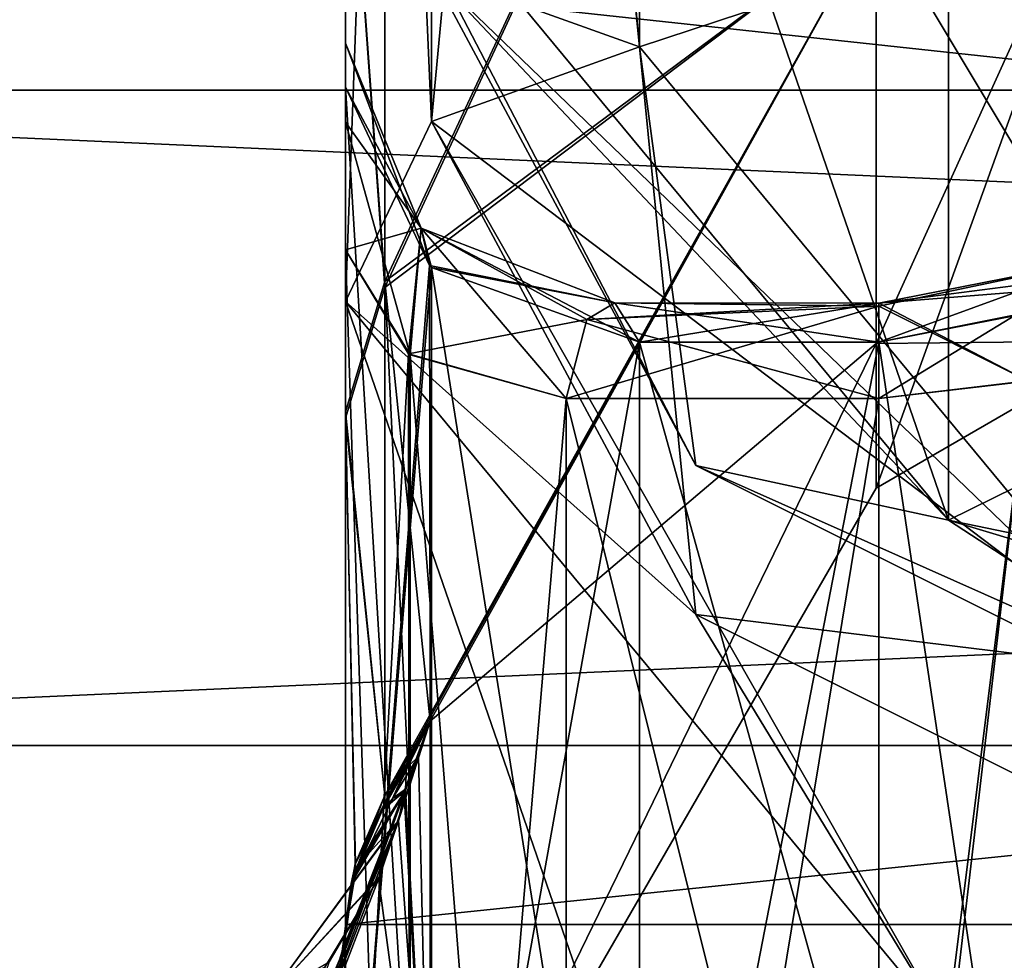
# Model space of a CAD drawing. Header units: millimetres. Extents: x -122 to 122, y -98 to 94.
# Tile 294 of 533: x 29.29 to 35.98, y -46.46 to -40.07. Entities that reach past the tile are written whole.
import ezdxf

# ---------------------------------------------------------------- set-up
doc = ezdxf.new("R2010")
doc.units = ezdxf.units.MM
doc.header["$LTSCALE"] = 26.699852
for name, color, linetype in [('1129', 7, 'CONTINUOUS'), ('1149', 7, 'CONTINUOUS'), ('1244', 7, 'CONTINUOUS'), ('1245', 7, 'CONTINUOUS'), ('1738', 7, 'CONTINUOUS'), ('1748', 7, 'CONTINUOUS'), ('1749', 7, 'CONTINUOUS'), ('1750', 7, 'CONTINUOUS'), ('1752', 7, 'CONTINUOUS'), ('1758', 7, 'CONTINUOUS'), ('1799', 7, 'CONTINUOUS'), ('1800', 7, 'CONTINUOUS'), ('1803', 7, 'CONTINUOUS'), ('1841', 7, 'CONTINUOUS'), ('1843', 7, 'CONTINUOUS'), ('1844', 7, 'CONTINUOUS'), ('1845', 7, 'CONTINUOUS'), ('1849', 7, 'CONTINUOUS'), ('1853', 7, 'CONTINUOUS'), ('1854', 7, 'CONTINUOUS'), ('1868', 7, 'CONTINUOUS'), ('1869', 7, 'CONTINUOUS'), ('1874', 7, 'CONTINUOUS'), ('1884', 7, 'CONTINUOUS'), ('1885', 7, 'CONTINUOUS'), ('1886', 7, 'CONTINUOUS'), ('1887', 7, 'CONTINUOUS'), ('1888', 7, 'CONTINUOUS'), ('1889', 7, 'CONTINUOUS'), ('1890', 7, 'CONTINUOUS'), ('1891', 7, 'CONTINUOUS'), ('1892', 7, 'CONTINUOUS'), ('1903', 7, 'CONTINUOUS'), ('1904', 7, 'CONTINUOUS'), ('1915', 7, 'CONTINUOUS'), ('1957', 7, 'CONTINUOUS'), ('1958', 7, 'CONTINUOUS'), ('1961', 7, 'CONTINUOUS'), ('1962', 7, 'CONTINUOUS'), ('1963', 7, 'CONTINUOUS'), ('1964', 7, 'CONTINUOUS'), ('1969', 7, 'CONTINUOUS'), ('1970', 7, 'CONTINUOUS'), ('2345', 7, 'CONTINUOUS'), ('2346', 7, 'CONTINUOUS'), ('4235', 7, 'CONTINUOUS'), ('4239', 7, 'CONTINUOUS'), ('4281', 7, 'CONTINUOUS'), ('4304', 7, 'CONTINUOUS'), ('4791', 7, 'CONTINUOUS'), ('4792', 7, 'CONTINUOUS')]:
    doc.layers.add(name, color=color, linetype=linetype)

msp = doc.modelspace()

# ---------------------------------------------------------------- linework, layer by layer
at = {"layer": '1129', "color": 250, "linetype": 'Continuous', "true_color": 0x323232}
for points in [[(59, -41, -71.0141), (59, -32.5, -56.2917), (33.5, -25.6421, -44.4134), (59, -41, -71.0141)], [(45.5, -46.25, -80.1073), (59, -41, -71.0141), (33.5, -25.6421, -44.4134), (45.5, -46.25, -80.1073)], [(37.0148, -44.4926, -77.0634), (45.5, -46.25, -80.1073), (33.5, -25.6421, -44.4134), (37.0148, -44.4926, -77.0634)], [(33.5, -40.25, -69.715), (37.0148, -44.4926, -77.0634), (33.5, -25.6421, -44.4134), (33.5, -40.25, -69.715)]]:
    msp.add_3dface(points, dxfattribs=at)
at = {"layer": '1149', "color": 250, "linetype": 'Continuous', "true_color": 0x323232}
for points in [[(31.5, -38.5179, -70.715), (35.6005, -36.5395, -83.2883), (35.6005, -43.4677, -79.2883), (31.5, -38.5179, -70.715)], [(35.6005, -36.5395, -83.2883), (45.5, -38.5897, -86.8394), (35.6005, -43.4677, -79.2883), (35.6005, -36.5395, -83.2883)], [(35.6005, -43.4677, -79.2883), (45.5, -38.5897, -86.8394), (45.5, -45.5179, -82.8394), (35.6005, -43.4677, -79.2883)]]:
    msp.add_3dface(points, dxfattribs=at)
at = {"layer": '1244', "color": 250, "linetype": 'Continuous', "true_color": 0x323232}
for points in [[(33.5, -40.25, -69.715), (33.5, -25.6421, -44.4134), (32.0858, -25.1348, -44.7063), (33.5, -40.25, -69.715)], [(32.0858, -39.7427, -70.0079), (33.5, -40.25, -69.715), (32.0858, -25.1348, -44.7063), (32.0858, -39.7427, -70.0079)]]:
    msp.add_3dface(points, dxfattribs=at)
at = {"layer": '1245', "color": 250, "linetype": 'Continuous', "true_color": 0x323232}
for points in [[(31.5, -38.5179, -70.715), (35.6005, -43.4677, -79.2883), (32.0858, -39.7427, -70.0079), (31.5, -38.5179, -70.715)], [(33.5, -40.25, -69.715), (32.0858, -39.7427, -70.0079), (33.883, -43.0962, -75.8165), (33.5, -40.25, -69.715)], [(32.0858, -39.7427, -70.0079), (35.6005, -43.4677, -79.2883), (33.883, -43.0962, -75.8165), (32.0858, -39.7427, -70.0079)], [(37.0148, -44.4926, -77.0634), (33.5, -40.25, -69.715), (33.883, -43.0962, -75.8165), (37.0148, -44.4926, -77.0634)], [(37.0148, -44.4926, -77.0634), (33.883, -43.0962, -75.8165), (38.7929, -45.5512, -80.0686), (37.0148, -44.4926, -77.0634)], [(33.883, -43.0962, -75.8165), (35.6005, -43.4677, -79.2883), (38.7929, -45.5512, -80.0686), (33.883, -43.0962, -75.8165)], [(35.6005, -43.4677, -79.2883), (45.5, -45.5179, -82.8394), (38.7929, -45.5512, -80.0686), (35.6005, -43.4677, -79.2883)]]:
    msp.add_3dface(points, dxfattribs=at)
at = {"layer": '1738', "color": 250, "linetype": 'Continuous', "true_color": 0x323232}
for points in [[(59, -41, 71.0141), (59, -32.5, 56.2917), (33.5, -25.6421, 44.4134), (59, -41, 71.0141)], [(45.5, -46.25, 80.1073), (59, -41, 71.0141), (33.5, -25.6421, 44.4134), (45.5, -46.25, 80.1073)], [(37.0148, -44.4926, 77.0634), (45.5, -46.25, 80.1073), (33.5, -25.6421, 44.4134), (37.0148, -44.4926, 77.0634)], [(33.5, -40.25, 69.715), (37.0148, -44.4926, 77.0634), (33.5, -25.6421, 44.4134), (33.5, -40.25, 69.715)]]:
    msp.add_3dface(points, dxfattribs=at)
at = {"layer": '1748', "color": 250, "linetype": 'Continuous', "true_color": 0x323232}
for points in [[(35.1255, -42.2575, 49.1921), (37.496, -41.7838, 48.3717), (37.0148, -54.8849, 71.0634), (35.1255, -42.2575, 49.1921)], [(33.5, -42.2575, 49.1921), (35.1255, -42.2575, 49.1921), (33.5, -50.6423, 63.715), (33.5, -42.2575, 49.1921)], [(33.5, -50.6423, 63.715), (35.1255, -42.2575, 49.1921), (37.0148, -54.8849, 71.0634), (33.5, -50.6423, 63.715)]]:
    msp.add_3dface(points, dxfattribs=at)
at = {"layer": '1749', "color": 250, "linetype": 'Continuous', "true_color": 0x323232}
for points in [[(33, -42.6412, -46.715), (35.1255, -42.6412, -46.715), (35.1255, -51.1785, -37.1661), (33, -42.6412, -46.715)], [(33, -55.5502, -30.2445), (33, -42.6412, -46.715), (35.1255, -51.1785, -37.1661), (33, -55.5502, -30.2445)], [(33, -42.6412, 46.715), (33, -55.5504, 30.2443), (35.1255, -42.6412, 46.715), (33, -42.6412, 46.715)], [(35.1255, -42.6412, 46.715), (33, -55.5504, 30.2443), (35.1255, -50.6384, 37.8988), (35.1255, -42.6412, 46.715)]]:
    msp.add_3dface(points, dxfattribs=at)
at = {"layer": '1750', "color": 250, "linetype": 'Continuous', "true_color": 0x323232}
for points in [[(31.5, -50.1393, 36.0431), (31.5, -41.63, 45.6071), (31.5, -26.8189, 42.2414), (31.5, -50.1393, 36.0431)], [(31.5, -26.8189, 42.2414), (31.5, -41.63, 45.6071), (31.5, -27.0727, 42.8387), (31.5, -26.8189, 42.2414)], [(31.5, -38.1771, 32.3437), (31.5, -50.1393, 36.0431), (31.5, -26.8189, 42.2414), (31.5, -38.1771, 32.3437)], [(31.5, -27.0727, -42.8387), (31.5, -50.1379, -36.0452), (31.5, -26.8189, -42.2414), (31.5, -27.0727, -42.8387)], [(31.5, -26.8189, -42.2414), (31.5, -50.1379, -36.0452), (31.5, -38.1948, -32.322), (31.5, -26.8189, -42.2414)], [(31.5, -27.0727, 42.8387), (31.5, -41.63, 45.6071), (31.5, -27.3741, 43.4134), (31.5, -27.0727, 42.8387)], [(31.5, -27.3741, -43.4134), (31.5, -50.1379, -36.0452), (31.5, -27.0727, -42.8387), (31.5, -27.3741, -43.4134)], [(31.5, -40.5254, 50.1921), (31.5, -48.9103, 64.715), (31.5, -27.3741, 43.4134), (31.5, -40.5254, 50.1921)], [(31.5, -27.3741, 43.4134), (31.5, -48.9103, 64.715), (31.5, -41.9821, 68.715), (31.5, -27.3741, 43.4134)], [(31.5, -40.225, 47.895), (31.5, -40.5254, 50.1921), (31.5, -27.3741, 43.4134), (31.5, -40.225, 47.895)], [(31.5, -40.7618, 46.618), (31.5, -40.225, 47.895), (31.5, -27.3741, 43.4134), (31.5, -40.7618, 46.618)], [(31.5, -41.63, 45.6071), (31.5, -40.7618, 46.618), (31.5, -27.3741, 43.4134), (31.5, -41.63, 45.6071)], [(31.5, -41.63, -45.6071), (31.5, -50.1379, -36.0452), (31.5, -27.3741, -43.4134), (31.5, -41.63, -45.6071)], [(31.5, -40.7618, -46.618), (31.5, -41.63, -45.6071), (31.5, -27.3741, -43.4134), (31.5, -40.7618, -46.618)], [(31.5, -40.225, -47.895), (31.5, -40.7618, -46.618), (31.5, -27.3741, -43.4134), (31.5, -40.225, -47.895)], [(31.5, -41.9821, -68.715), (31.5, -40.225, -47.895), (31.5, -27.3741, -43.4134), (31.5, -41.9821, -68.715)], [(31.5, -42.7325, 26.0285), (31.5, -50.1393, 36.0431), (31.5, -38.1771, 32.3437), (31.5, -42.7325, 26.0285)], [(31.5, -50.1379, -36.0452), (31.5, -56.4945, -24.9284), (31.5, -38.1948, -32.322), (31.5, -50.1379, -36.0452)], [(31.5, -38.1948, -32.322), (31.5, -56.4945, -24.9284), (31.5, -42.7745, -25.9603), (31.5, -38.1948, -32.322)], [(31.5, -40.5254, -50.1921), (31.5, -40.225, -47.895), (31.5, -41.9821, -68.715), (31.5, -40.5254, -50.1921)], [(31.5, -48.9103, -64.715), (31.5, -40.5254, -50.1921), (31.5, -41.9821, -68.715), (31.5, -48.9103, -64.715)], [(31.5, -56.4956, 24.9259), (31.5, -50.1393, 36.0431), (31.5, -42.7325, 26.0285), (31.5, -56.4956, 24.9259)], [(31.5, -46.2967, 18.979), (31.5, -56.4956, 24.9259), (31.5, -42.7325, 26.0285), (31.5, -46.2967, 18.979)], [(31.5, -42.7745, -25.9603), (31.5, -56.4945, -24.9284), (31.5, -49.5544, -20.1647), (31.5, -42.7745, -25.9603)], [(31.5, -46.2967, -18.979), (31.5, -42.7745, -25.9603), (31.5, -49.5544, -20.1647), (31.5, -46.2967, -18.979)], [(31.5, -49.5544, 20.1647), (31.5, -56.4956, 24.9259), (31.5, -46.2967, 18.979), (31.5, -49.5544, 20.1647)]]:
    msp.add_3dface(points, dxfattribs=at)
at = {"layer": '1752', "color": 250, "linetype": 'Continuous', "true_color": 0x323232}
for points in [[(31.7679, -37.4053, -31.7074), (31.7679, -41.8873, -25.4946), (35.1084, -34.6656, -25.8622), (31.7679, -37.4053, -31.7074)], [(35.1084, -34.6656, -25.8622), (31.7679, -41.8873, -25.4946), (35.1084, -39.3611, -17.9239), (35.1084, -34.6656, -25.8622)], [(35.1084, -34.6656, 25.8623), (35.1084, -39.3611, 17.9239), (31.7679, -41.8463, 25.5618), (35.1084, -34.6656, 25.8623)], [(31.7679, -37.3889, 31.7268), (35.1084, -34.6656, 25.8623), (31.7679, -41.8463, 25.5618), (31.7679, -37.3889, 31.7268)], [(35.1084, -39.3611, 17.9239), (32.0774, -44.8362, 18.4922), (31.7679, -41.8463, 25.5618), (35.1084, -39.3611, 17.9239)], [(31.7679, -45.3404, -18.6752), (31.9232, -45.0875, -18.5834), (35.1084, -39.3611, -17.9239), (31.7679, -45.3404, -18.6752)], [(31.7679, -41.8873, -25.4946), (31.7679, -45.3404, -18.6752), (35.1084, -39.3611, -17.9239), (31.7679, -41.8873, -25.4946)], [(32.0774, -44.8362, -18.4922), (35.1084, -39.3611, -17.9239), (31.9232, -45.0875, -18.5834), (32.0774, -44.8362, -18.4922)], [(35.1084, -42.2666, 9.1705), (32.0774, -44.8362, 18.4922), (35.1084, -39.3611, 17.9239), (35.1084, -42.2666, 9.1705)], [(35.1084, -39.3611, -17.9239), (32.0774, -44.8362, -18.4922), (35.1084, -42.2666, -9.1705), (35.1084, -39.3611, -17.9239)], [(31.9232, -45.0875, 18.5834), (31.7679, -45.3404, 18.6752), (31.7679, -41.8463, 25.5618), (31.9232, -45.0875, 18.5834)], [(32.0774, -44.8362, 18.4922), (31.9232, -45.0875, 18.5834), (31.7679, -41.8463, 25.5618), (32.0774, -44.8362, 18.4922)], [(32.0774, -48.5, 0.0003), (32.0774, -44.8362, 18.4922), (35.1084, -42.2666, 9.1705), (32.0774, -48.5, 0.0003)], [(32.0774, -44.8362, -18.4922), (32.0774, -48.5, 0.0003), (35.1084, -42.2666, -9.1705), (32.0774, -44.8362, -18.4922)], [(35.1084, -42.2666, -9.1705), (32.0774, -48.5, 0.0003), (35.1084, -43.25, 0), (35.1084, -42.2666, -9.1705)], [(35.1084, -43.25, 0), (32.0774, -48.5, 0.0003), (35.1084, -42.2666, 9.1705), (35.1084, -43.25, 0)]]:
    msp.add_3dface(points, dxfattribs=at)
at = {"layer": '1758', "color": 250, "linetype": 'Continuous', "true_color": 0x323232}
for points in [[(31.5, -41.9821, 68.715), (31.5, -48.9103, 64.715), (35.6005, -53.86, 73.2883), (31.5, -41.9821, 68.715)], [(31.5, -41.9821, 68.715), (35.6005, -53.86, 73.2883), (35.6005, -46.9318, 77.2883), (31.5, -41.9821, 68.715)]]:
    msp.add_3dface(points, dxfattribs=at)
at = {"layer": '1799', "color": 250, "linetype": 'Continuous', "true_color": 0x323232}
for points in [[(59.7324, -31.6162, -54.7608), (33.5, -40.25, -69.715), (33.5, -25.6421, -44.4134), (59.7324, -31.6162, -54.7608)], [(33.5, -40.25, -69.715), (59.7324, -31.6162, -54.7608), (37.0148, -44.4926, -77.0634), (33.5, -40.25, -69.715)]]:
    msp.add_3dface(points, dxfattribs=at)
at = {"layer": '1800', "color": 250, "linetype": 'Continuous', "true_color": 0x323232}
for points in [[(35.1255, -42.2575, -49.1921), (37.0148, -54.8849, -71.0634), (37.4446, -41.8076, -48.4128), (35.1255, -42.2575, -49.1921)], [(33.5, -50.6423, -63.715), (37.0148, -54.8849, -71.0634), (33.5, -42.2575, -49.1921), (33.5, -50.6423, -63.715)], [(33.5, -42.2575, -49.1921), (37.0148, -54.8849, -71.0634), (35.1255, -42.2575, -49.1921), (33.5, -42.2575, -49.1921)]]:
    msp.add_3dface(points, dxfattribs=at)
at = {"layer": '1803', "color": 250, "linetype": 'Continuous', "true_color": 0x323232}
msp.add_3dface([(31.5, -48.9103, -64.715), (31.5, -41.9821, -68.715), (35.6005, -46.9318, -77.2883), (31.5, -48.9103, -64.715)], dxfattribs=at)
at = {"layer": '1841', "color": 250, "linetype": 'Continuous', "true_color": 0x323232}
for points in [[(31.7679, -41.8873, -25.4946), (31.7679, -37.4053, -31.7074), (31.5, -38.1948, -32.322), (31.7679, -41.8873, -25.4946)], [(31.7679, -41.8873, -25.4946), (31.5, -38.1948, -32.322), (31.5, -42.7745, -25.9603), (31.7679, -41.8873, -25.4946)], [(31.7679, -45.3404, -18.6752), (31.7679, -41.8873, -25.4946), (31.5, -42.7745, -25.9603), (31.7679, -45.3404, -18.6752)], [(31.7679, -45.3404, -18.6752), (31.5, -42.7745, -25.9603), (31.5677, -45.8034, -18.8219), (31.7679, -45.3404, -18.6752)], [(31.5, -42.7745, -25.9603), (31.5, -46.2967, -18.979), (31.5677, -45.8034, -18.8219), (31.5, -42.7745, -25.9603)]]:
    msp.add_3dface(points, dxfattribs=at)
at = {"layer": '1843', "color": 250, "linetype": 'Continuous', "true_color": 0x323232}
for points in [[(31.7679, -37.3889, 31.7268), (31.7679, -41.8463, 25.5618), (31.5, -38.1771, 32.3437), (31.7679, -37.3889, 31.7268)], [(31.7679, -41.8463, 25.5618), (31.5, -42.7325, 26.0285), (31.5, -38.1771, 32.3437), (31.7679, -41.8463, 25.5618)], [(31.7679, -41.8463, 25.5618), (31.7679, -45.3404, 18.6752), (31.5, -42.7325, 26.0285), (31.7679, -41.8463, 25.5618)], [(31.5, -42.7325, 26.0285), (31.7679, -45.3404, 18.6752), (31.567, -45.8059, 18.8226), (31.5, -42.7325, 26.0285)], [(31.5, -46.2967, 18.979), (31.5, -42.7325, 26.0285), (31.567, -45.8059, 18.8226), (31.5, -46.2967, 18.979)]]:
    msp.add_3dface(points, dxfattribs=at)
at = {"layer": '1844', "color": 250, "linetype": 'Continuous', "true_color": 0x323232}
for points in [[(30.3453, -49.5, 0.0001), (32.0774, -48.5, 0.0003), (32.0774, -44.8362, -18.4922), (30.3453, -49.5, 0.0001)], [(30.3453, -49.5, 0.0001), (32.0774, -44.8362, -18.4922), (31.7313, -45.8923, -17.0059), (30.3453, -49.5, 0.0001)], [(31.7313, -45.8923, -17.0059), (32.0774, -44.8362, -18.4922), (31.8593, -45.5198, -17.6082), (31.7313, -45.8923, -17.0059)], [(31.8593, -45.5198, -17.6082), (32.0774, -44.8362, -18.4922), (31.9003, -45.3315, -17.955), (31.8593, -45.5198, -17.6082)], [(31.9003, -45.3315, -17.955), (32.0774, -44.8362, -18.4922), (31.9041, -45.3112, -17.9932), (31.9003, -45.3315, -17.955)], [(32.0774, -44.8362, -18.4922), (31.9946, -45.0791, -18.2449), (31.9041, -45.3112, -17.9932), (32.0774, -44.8362, -18.4922)], [(32.0774, -44.8362, 18.4922), (32.0774, -48.5, 0.0003), (31.9968, -45.0731, 18.2512), (32.0774, -44.8362, 18.4922)], [(31.9041, -45.3112, -17.9932), (31.9946, -45.0791, -18.2449), (31.9078, -45.2984, -18.0129), (31.9041, -45.3112, -17.9932)], [(31.9968, -45.0731, 18.2512), (32.0774, -48.5, 0.0003), (31.9078, -45.2984, 18.0129), (31.9968, -45.0731, 18.2512)], [(31.9044, -45.31, 17.9954), (32.0774, -48.5, 0.0003), (31.9003, -45.3315, 17.9549), (31.9044, -45.31, 17.9954)], [(31.9078, -45.2984, 18.0129), (32.0774, -48.5, 0.0003), (31.9044, -45.31, 17.9954), (31.9078, -45.2984, 18.0129)], [(31.9003, -45.3315, 17.9549), (32.0774, -48.5, 0.0003), (31.8617, -45.5115, 17.6222), (31.9003, -45.3315, 17.9549)], [(31.8617, -45.5115, 17.6222), (32.0774, -48.5, 0.0003), (31.7259, -45.9047, 16.9872), (31.8617, -45.5115, 17.6222)], [(31.3888, -46.4722, -16.1734), (30.3453, -49.5, 0.0001), (31.7313, -45.8923, -17.0059), (31.3888, -46.4722, -16.1734)], [(31.7259, -45.9047, 16.9872), (32.0774, -48.5, 0.0003), (31.3604, -46.5072, 16.1247), (31.7259, -45.9047, 16.9872)]]:
    msp.add_3dface(points, dxfattribs=at)
at = {"layer": '1845', "color": 250, "linetype": 'Continuous', "true_color": 0x323232}
for points in [[(33.5, -25.6421, -44.4134), (33.5, -40.25, -69.715), (32.0858, -40.7573, -69.4222), (33.5, -25.6421, -44.4134)], [(33.5, -25.6421, -44.4134), (32.0858, -40.7573, -69.4222), (32.0858, -26.1494, -44.1205), (33.5, -25.6421, -44.4134)], [(31.5, -41.9821, -68.715), (31.5, -27.3741, -43.4134), (32.0858, -26.1494, -44.1205), (31.5, -41.9821, -68.715)], [(32.0858, -40.7573, -69.4222), (31.5, -41.9821, -68.715), (32.0858, -26.1494, -44.1205), (32.0858, -40.7573, -69.4222)]]:
    msp.add_3dface(points, dxfattribs=at)
at = {"layer": '1849', "color": 250, "linetype": 'Continuous', "true_color": 0x323232}
for points in [[(35.1084, -39.3611, -17.9239), (35.1084, -42.2666, -9.1705), (36.8405, -38.451, -17.5095), (35.1084, -39.3611, -17.9239)], [(35.1084, -42.2666, -9.1705), (35.1084, -43.25, 0), (36.8405, -38.451, -17.5095), (35.1084, -42.2666, -9.1705)], [(35.1084, -43.25, 0), (36.8405, -42.25, 0), (36.8405, -38.451, -17.5095), (35.1084, -43.25, 0)], [(35.1084, -39.3611, 17.9239), (36.8405, -38.451, 17.5095), (36.8405, -42.25, 0), (35.1084, -39.3611, 17.9239)], [(35.1084, -42.2666, 9.1705), (35.1084, -39.3611, 17.9239), (36.8405, -42.25, 0), (35.1084, -42.2666, 9.1705)], [(35.1084, -43.25, 0), (35.1084, -42.2666, 9.1705), (36.8405, -42.25, 0), (35.1084, -43.25, 0)]]:
    msp.add_3dface(points, dxfattribs=at)
at = {"layer": '1853', "color": 250, "linetype": 'Continuous', "true_color": 0x323232}
for points in [[(33.5, -40.25, 69.715), (33.5, -25.6421, 44.4134), (32.0858, -26.1494, 44.1205), (33.5, -40.25, 69.715)], [(31.5, -27.3741, 43.4134), (32.0858, -40.7573, 69.4222), (32.0858, -26.1494, 44.1205), (31.5, -27.3741, 43.4134)], [(32.0858, -40.7573, 69.4222), (33.5, -40.25, 69.715), (32.0858, -26.1494, 44.1205), (32.0858, -40.7573, 69.4222)], [(31.5, -27.3741, 43.4134), (31.5, -41.9821, 68.715), (32.0858, -40.7573, 69.4222), (31.5, -27.3741, 43.4134)]]:
    msp.add_3dface(points, dxfattribs=at)
at = {"layer": '1854', "color": 250, "linetype": 'Continuous', "true_color": 0x323232}
for points in [[(33.5, -40.25, 69.715), (32.0858, -40.7573, 69.4222), (33.883, -44.1109, 75.2307), (33.5, -40.25, 69.715)], [(37.0148, -44.4926, 77.0634), (33.5, -40.25, 69.715), (33.883, -44.1109, 75.2307), (37.0148, -44.4926, 77.0634)], [(31.5, -41.9821, 68.715), (35.6005, -46.9318, 77.2883), (32.0858, -40.7573, 69.4222), (31.5, -41.9821, 68.715)], [(32.0858, -40.7573, 69.4222), (35.6005, -46.9318, 77.2883), (33.883, -44.1109, 75.2307), (32.0858, -40.7573, 69.4222)], [(37.0148, -44.4926, 77.0634), (33.883, -44.1109, 75.2307), (38.7929, -46.5658, 79.4828), (37.0148, -44.4926, 77.0634)], [(33.883, -44.1109, 75.2307), (35.6005, -46.9318, 77.2883), (38.7929, -46.5658, 79.4828), (33.883, -44.1109, 75.2307)]]:
    msp.add_3dface(points, dxfattribs=at)
at = {"layer": '1868', "color": 250, "linetype": 'Continuous', "true_color": 0x323232}
for points in [[(33.5, -40.25, -69.715), (37.0148, -44.4926, -77.0634), (32.0858, -40.7573, -69.4222), (33.5, -40.25, -69.715)], [(33.883, -44.1109, -75.2307), (31.5, -41.9821, -68.715), (32.0858, -40.7573, -69.4222), (33.883, -44.1109, -75.2307)], [(37.0148, -44.4926, -77.0634), (33.883, -44.1109, -75.2307), (32.0858, -40.7573, -69.4222), (37.0148, -44.4926, -77.0634)], [(35.6005, -46.9318, -77.2883), (31.5, -41.9821, -68.715), (33.883, -44.1109, -75.2307), (35.6005, -46.9318, -77.2883)], [(37.0148, -44.4926, -77.0634), (38.7929, -46.5658, -79.4828), (33.883, -44.1109, -75.2307), (37.0148, -44.4926, -77.0634)], [(38.7929, -46.5658, -79.4828), (35.6005, -46.9318, -77.2883), (33.883, -44.1109, -75.2307), (38.7929, -46.5658, -79.4828)]]:
    msp.add_3dface(points, dxfattribs=at)
at = {"layer": '1869', "color": 250, "linetype": 'Continuous', "true_color": 0x323232}
for points in [[(31.5, -40.5254, -50.1921), (31.5, -48.9103, -64.715), (32.0858, -50.135, -64.0079), (31.5, -40.5254, -50.1921)], [(31.5, -40.5254, -50.1921), (32.0858, -50.135, -64.0079), (32.072, -41.7381, -49.492), (31.5, -40.5254, -50.1921)], [(32.072, -41.7381, -49.492), (32.0858, -50.135, -64.0079), (32.0858, -41.7502, -49.485), (32.072, -41.7381, -49.492)], [(33.5, -50.6423, -63.715), (33.5, -42.2575, -49.1921), (32.0858, -41.7502, -49.485), (33.5, -50.6423, -63.715)], [(32.0858, -50.135, -64.0079), (33.5, -50.6423, -63.715), (32.0858, -41.7502, -49.485), (32.0858, -50.135, -64.0079)]]:
    msp.add_3dface(points, dxfattribs=at)
at = {"layer": '1874', "color": 250, "linetype": 'Continuous', "true_color": 0x323232}
for points in [[(31.5, -48.9103, 64.715), (31.5, -40.5254, 50.1921), (32.072, -41.7381, 49.492), (31.5, -48.9103, 64.715)], [(32.0858, -41.7502, 49.485), (31.5, -48.9103, 64.715), (32.072, -41.7381, 49.492), (32.0858, -41.7502, 49.485)], [(32.0858, -50.135, 64.0079), (31.5, -48.9103, 64.715), (32.0858, -41.7502, 49.485), (32.0858, -50.135, 64.0079)], [(33.5, -42.2575, 49.1921), (32.0858, -50.135, 64.0079), (32.0858, -41.7502, 49.485), (33.5, -42.2575, 49.1921)], [(33.5, -42.2575, 49.1921), (33.5, -50.6423, 63.715), (32.0858, -50.135, 64.0079), (33.5, -42.2575, 49.1921)]]:
    msp.add_3dface(points, dxfattribs=at)
at = {"layer": '1884', "color": 250, "linetype": 'Continuous', "true_color": 0x323232}
for points in [[(31.9232, -45.0875, 18.5834), (32.0774, -44.8362, 18.4922), (31.9186, -45.1426, 18.4392), (31.9232, -45.0875, 18.5834)], [(31.7679, -45.3404, 18.6752), (31.9232, -45.0875, 18.5834), (31.9186, -45.1426, 18.4392), (31.7679, -45.3404, 18.6752)], [(31.7531, -45.4372, 18.3842), (31.7656, -45.3917, 18.5306), (31.9186, -45.1426, 18.4392), (31.7531, -45.4372, 18.3842)], [(31.7656, -45.3917, 18.5306), (31.7679, -45.3404, 18.6752), (31.9186, -45.1426, 18.4392), (31.7656, -45.3917, 18.5306)]]:
    msp.add_3dface(points, dxfattribs=at)
at = {"layer": '1885', "color": 250, "linetype": 'Continuous', "true_color": 0x323232}
for points in [[(31.567, -45.8059, 18.8226), (31.7679, -45.3404, 18.6752), (31.5506, -45.8972, 18.5469), (31.567, -45.8059, 18.8226)], [(31.7679, -45.3404, 18.6752), (31.7656, -45.3917, 18.5306), (31.5506, -45.8972, 18.5469), (31.7679, -45.3404, 18.6752)], [(31.7656, -45.3917, 18.5306), (31.7531, -45.4372, 18.3842), (31.5506, -45.8972, 18.5469), (31.7656, -45.3917, 18.5306)], [(31.4944, -46.3479, 18.8384), (31.567, -45.8059, 18.8226), (31.4776, -46.3988, 18.6986), (31.4944, -46.3479, 18.8384)], [(31.4776, -46.3988, 18.6986), (31.567, -45.8059, 18.8226), (31.5506, -45.8972, 18.5469), (31.4776, -46.3988, 18.6986)], [(31.5, -46.2967, 18.979), (31.567, -45.8059, 18.8226), (31.4944, -46.3479, 18.8384), (31.5, -46.2967, 18.979)]]:
    msp.add_3dface(points, dxfattribs=at)
at = {"layer": '1886', "color": 250, "linetype": 'Continuous', "true_color": 0x323232}
for points in [[(31.5, -49.5544, 20.1647), (31.5, -46.2967, 18.979), (31.4944, -46.3479, 18.8384), (31.5, -49.5544, 20.1647)], [(31.5, -49.5544, 20.1647), (31.4944, -46.3479, 18.8384), (31.4776, -46.3988, 18.6986), (31.5, -49.5544, 20.1647)], [(31.5, -49.5544, 20.1647), (31.4776, -46.3988, 18.6986), (31.3032, -46.9658, 18.3019), (31.5, -49.5544, 20.1647)]]:
    msp.add_3dface(points, dxfattribs=at)
at = {"layer": '1887', "color": 250, "linetype": 'Continuous', "true_color": 0x323232}
for points in [[(31.5, -46.2967, -18.979), (31.5, -49.5544, -20.1647), (30.9142, -50.0381, -18.8357), (31.5, -46.2967, -18.979)], [(31.4944, -46.3479, -18.8384), (31.5, -46.2967, -18.979), (30.9142, -50.0381, -18.8357), (31.4944, -46.3479, -18.8384)], [(31.4776, -46.3988, -18.6985), (31.4944, -46.3479, -18.8384), (30.9142, -50.0381, -18.8357), (31.4776, -46.3988, -18.6985)], [(31.4776, -46.3988, -18.6985), (30.9142, -50.0381, -18.8357), (31.3086, -46.9524, -18.3091), (31.4776, -46.3988, -18.6985)]]:
    msp.add_3dface(points, dxfattribs=at)
at = {"layer": '1888', "color": 250, "linetype": 'Continuous', "true_color": 0x323232}
for points in [[(31.7679, -45.3404, -18.6752), (31.5677, -45.8034, -18.8219), (31.7656, -45.3917, -18.5306), (31.7679, -45.3404, -18.6752)], [(31.7531, -45.4371, -18.3847), (31.5677, -45.8034, -18.8219), (31.5392, -45.9392, -18.5643), (31.7531, -45.4371, -18.3847)], [(31.7656, -45.3917, -18.5306), (31.5677, -45.8034, -18.8219), (31.7531, -45.4371, -18.3847), (31.7656, -45.3917, -18.5306)], [(31.5677, -45.8034, -18.8219), (31.5, -46.2967, -18.979), (31.5392, -45.9392, -18.5643), (31.5677, -45.8034, -18.8219)], [(31.4944, -46.3479, -18.8384), (31.4776, -46.3988, -18.6985), (31.5392, -45.9392, -18.5643), (31.4944, -46.3479, -18.8384)], [(31.5, -46.2967, -18.979), (31.4944, -46.3479, -18.8384), (31.5392, -45.9392, -18.5643), (31.5, -46.2967, -18.979)]]:
    msp.add_3dface(points, dxfattribs=at)
at = {"layer": '1889', "color": 250, "linetype": 'Continuous', "true_color": 0x323232}
for points in [[(32.0774, -44.8362, -18.4922), (31.9232, -45.0875, -18.5834), (31.7656, -45.3917, -18.5306), (32.0774, -44.8362, -18.4922)], [(32.0774, -44.8362, -18.4922), (31.7656, -45.3917, -18.5306), (31.9143, -45.1505, -18.4377), (32.0774, -44.8362, -18.4922)], [(31.9232, -45.0875, -18.5834), (31.7679, -45.3404, -18.6752), (31.7656, -45.3917, -18.5306), (31.9232, -45.0875, -18.5834)], [(31.7656, -45.3917, -18.5306), (31.7531, -45.4371, -18.3847), (31.9143, -45.1505, -18.4377), (31.7656, -45.3917, -18.5306)]]:
    msp.add_3dface(points, dxfattribs=at)
at = {"layer": '1890', "color": 250, "linetype": 'Continuous', "true_color": 0x323232}
for points in [[(31.7531, -45.4372, 18.3842), (31.9044, -45.31, 17.9954), (31.5506, -45.8972, 18.5469), (31.7531, -45.4372, 18.3842)], [(31.5506, -45.8972, 18.5469), (31.9044, -45.31, 17.9954), (31.5756, -45.8244, 18.3209), (31.5506, -45.8972, 18.5469)], [(31.9044, -45.31, 17.9954), (31.9003, -45.3315, 17.9549), (31.5756, -45.8244, 18.3209), (31.9044, -45.31, 17.9954)], [(31.9078, -45.2984, 18.0129), (31.9044, -45.31, 17.9954), (31.7531, -45.4372, 18.3842), (31.9078, -45.2984, 18.0129)], [(31.9078, -45.2984, 18.0129), (31.7531, -45.4372, 18.3842), (31.8211, -45.3615, 18.197), (31.9078, -45.2984, 18.0129)], [(31.4776, -46.3988, 18.6986), (31.5506, -45.8972, 18.5469), (31.5756, -45.8244, 18.3209), (31.4776, -46.3988, 18.6986)]]:
    msp.add_3dface(points, dxfattribs=at)
at = {"layer": '1891', "color": 250, "linetype": 'Continuous', "true_color": 0x323232}
for points in [[(32.0774, -44.8362, 18.4922), (31.9968, -45.0731, 18.2512), (31.8211, -45.3615, 18.197), (32.0774, -44.8362, 18.4922)], [(31.9186, -45.1426, 18.4392), (32.0774, -44.8362, 18.4922), (31.8211, -45.3615, 18.197), (31.9186, -45.1426, 18.4392)], [(31.9968, -45.0731, 18.2512), (31.9078, -45.2984, 18.0129), (31.8211, -45.3615, 18.197), (31.9968, -45.0731, 18.2512)], [(31.7531, -45.4372, 18.3842), (31.9186, -45.1426, 18.4392), (31.8211, -45.3615, 18.197), (31.7531, -45.4372, 18.3842)]]:
    msp.add_3dface(points, dxfattribs=at)
at = {"layer": '1892', "color": 250, "linetype": 'Continuous', "true_color": 0x323232}
for points in [[(31.9003, -45.3315, 17.9549), (31.8617, -45.5115, 17.6222), (31.5756, -45.8244, 18.3209), (31.9003, -45.3315, 17.9549)], [(31.8617, -45.5115, 17.6222), (31.7259, -45.9047, 16.9872), (30.9876, -46.7035, 16.8427), (31.8617, -45.5115, 17.6222)], [(31.3032, -46.9658, 18.3019), (31.8617, -45.5115, 17.6222), (30.9876, -46.7035, 16.8427), (31.3032, -46.9658, 18.3019)], [(31.4776, -46.3988, 18.6986), (31.8617, -45.5115, 17.6222), (31.3032, -46.9658, 18.3019), (31.4776, -46.3988, 18.6986)], [(31.8617, -45.5115, 17.6222), (31.4776, -46.3988, 18.6986), (31.5756, -45.8244, 18.3209), (31.8617, -45.5115, 17.6222)], [(31.7259, -45.9047, 16.9872), (31.3604, -46.5072, 16.1247), (30.9876, -46.7035, 16.8427), (31.7259, -45.9047, 16.9872)]]:
    msp.add_3dface(points, dxfattribs=at)
at = {"layer": '1903', "color": 250, "linetype": 'Continuous', "true_color": 0x323232}
for points in [[(31.4776, -46.3988, -18.6985), (31.9041, -45.3112, -17.9932), (31.5392, -45.9392, -18.5643), (31.4776, -46.3988, -18.6985)], [(31.9041, -45.3112, -17.9932), (31.4776, -46.3988, -18.6985), (31.5756, -45.8244, -18.3209), (31.9041, -45.3112, -17.9932)], [(31.5392, -45.9392, -18.5643), (31.9078, -45.2984, -18.0129), (31.8211, -45.3616, -18.197), (31.5392, -45.9392, -18.5643)], [(31.9041, -45.3112, -17.9932), (31.9078, -45.2984, -18.0129), (31.5392, -45.9392, -18.5643), (31.9041, -45.3112, -17.9932)], [(31.9003, -45.3315, -17.955), (31.9041, -45.3112, -17.9932), (31.5756, -45.8244, -18.3209), (31.9003, -45.3315, -17.955)], [(31.7531, -45.4371, -18.3847), (31.5392, -45.9392, -18.5643), (31.8211, -45.3616, -18.197), (31.7531, -45.4371, -18.3847)]]:
    msp.add_3dface(points, dxfattribs=at)
at = {"layer": '1904', "color": 250, "linetype": 'Continuous', "true_color": 0x323232}
for points in [[(31.8593, -45.5198, -17.6082), (31.9003, -45.3315, -17.955), (31.3086, -46.9524, -18.3091), (31.8593, -45.5198, -17.6082)], [(31.9003, -45.3315, -17.955), (31.4776, -46.3988, -18.6985), (31.3086, -46.9524, -18.3091), (31.9003, -45.3315, -17.955)], [(31.4776, -46.3988, -18.6985), (31.9003, -45.3315, -17.955), (31.5756, -45.8244, -18.3209), (31.4776, -46.3988, -18.6985)], [(31.8593, -45.5198, -17.6082), (31.3086, -46.9524, -18.3091), (30.9662, -47.6184, -18.0125), (31.8593, -45.5198, -17.6082)], [(31.8593, -45.5198, -17.6082), (30.9662, -47.6184, -18.0125), (30.9873, -46.7038, -16.8426), (31.8593, -45.5198, -17.6082)], [(31.7313, -45.8923, -17.0059), (31.8593, -45.5198, -17.6082), (30.9873, -46.7038, -16.8426), (31.7313, -45.8923, -17.0059)], [(31.3888, -46.4722, -16.1734), (31.7313, -45.8923, -17.0059), (30.9873, -46.7038, -16.8426), (31.3888, -46.4722, -16.1734)]]:
    msp.add_3dface(points, dxfattribs=at)
at = {"layer": '1915', "color": 250, "linetype": 'Continuous', "true_color": 0x323232}
for points in [[(31.9946, -45.0791, -18.2449), (32.0774, -44.8362, -18.4922), (31.9143, -45.1505, -18.4377), (31.9946, -45.0791, -18.2449)], [(31.9078, -45.2984, -18.0129), (31.9946, -45.0791, -18.2449), (31.9143, -45.1505, -18.4377), (31.9078, -45.2984, -18.0129)], [(31.9143, -45.1505, -18.4377), (31.7531, -45.4371, -18.3847), (31.8211, -45.3616, -18.197), (31.9143, -45.1505, -18.4377)], [(31.9078, -45.2984, -18.0129), (31.9143, -45.1505, -18.4377), (31.8211, -45.3616, -18.197), (31.9078, -45.2984, -18.0129)]]:
    msp.add_3dface(points, dxfattribs=at)
at = {"layer": '1957', "color": 250, "linetype": 'Continuous', "true_color": 0x323232}
for points in [[(31.5, -41.63, 45.6071), (31.5, -50.1393, 36.0431), (31.929, -42.338, 46.3828), (31.5, -41.63, 45.6071)], [(31.5, -50.1379, -36.0452), (31.5, -41.63, -45.6071), (31.9393, -55.1644, -30.0344), (31.5, -50.1379, -36.0452)], [(31.9393, -55.1644, -30.0344), (31.5, -41.63, -45.6071), (31.9393, -42.345, -46.3905), (31.9393, -55.1644, -30.0344)], [(31.929, -42.338, 46.3828), (31.5, -50.1393, 36.0431), (31.9393, -55.1644, 30.0344), (31.929, -42.338, 46.3828)], [(33, -42.6412, 46.715), (31.929, -42.338, 46.3828), (31.9393, -55.1644, 30.0344), (33, -42.6412, 46.715)], [(33, -42.6412, -46.715), (33, -55.5502, -30.2445), (31.9393, -42.345, -46.3905), (33, -42.6412, -46.715)], [(33, -55.5502, -30.2445), (31.9393, -55.1644, -30.0344), (31.9393, -42.345, -46.3905), (33, -55.5502, -30.2445)], [(33, -55.5504, 30.2443), (33, -42.6412, 46.715), (31.9393, -55.1644, 30.0344), (33, -55.5504, 30.2443)]]:
    msp.add_3dface(points, dxfattribs=at)
at = {"layer": '1958', "color": 250, "linetype": 'Continuous', "true_color": 0x323232}
for points in [[(35.1255, -42.6412, 46.715), (35.1255, -50.6384, 37.8988), (36.1389, -42.5211, 46.2905), (35.1255, -42.6412, 46.715)], [(35.1255, -50.6384, 37.8988), (36.1389, -55.2606, 29.9521), (36.1389, -42.5211, 46.2905), (35.1255, -50.6384, 37.8988)], [(35.1255, -51.1785, -37.1661), (35.1255, -42.6412, -46.715), (36.1381, -42.5213, -46.2914), (35.1255, -51.1785, -37.1661)], [(36.1381, -42.5213, -46.2914), (35.1255, -42.6412, -46.715), (36.1194, -42.5264, -46.3095), (36.1381, -42.5213, -46.2914)], [(35.1255, -51.1785, -37.1661), (36.1381, -42.5213, -46.2914), (36.1389, -55.2619, -29.9498), (35.1255, -51.1785, -37.1661)]]:
    msp.add_3dface(points, dxfattribs=at)
at = {"layer": '1961', "color": 250, "linetype": 'Continuous', "true_color": 0x323232}
for points in [[(33.3327, -41.9904, -48.2487), (35.1255, -42.0131, -47.886), (33.1423, -42.1034, -47.5271), (33.3327, -41.9904, -48.2487)], [(35.1255, -42.0131, -47.886), (35.1255, -42.6412, -46.715), (33.1423, -42.1034, -47.5271), (35.1255, -42.0131, -47.886)], [(33.5, -42.2575, -49.1921), (35.1255, -41.9926, -48.0814), (33.3327, -41.9904, -48.2487), (33.5, -42.2575, -49.1921)], [(35.1255, -41.9926, -48.0814), (35.1255, -42.0131, -47.886), (33.3327, -41.9904, -48.2487), (35.1255, -41.9926, -48.0814)], [(33.5, -42.2575, -49.1921), (35.1255, -42.2575, -49.1921), (35.1255, -41.9926, -48.0814), (33.5, -42.2575, -49.1921)], [(35.1255, -42.6412, -46.715), (33, -42.6412, -46.715), (33.1423, -42.1034, -47.5271), (35.1255, -42.6412, -46.715)]]:
    msp.add_3dface(points, dxfattribs=at)
at = {"layer": '1962', "color": 250, "linetype": 'Continuous', "true_color": 0x323232}
for points in [[(36.1194, -42.5264, -46.3095), (35.1255, -42.6412, -46.715), (36.6913, -41.6855, -47.4212), (36.1194, -42.5264, -46.3095)], [(36.6913, -41.6855, -47.4212), (35.1255, -42.6412, -46.715), (35.1255, -42.0131, -47.886), (36.6913, -41.6855, -47.4212)], [(35.1255, -41.9926, -48.0814), (37.4446, -41.8076, -48.4128), (36.6913, -41.6855, -47.4212), (35.1255, -41.9926, -48.0814)], [(35.1255, -41.9926, -48.0814), (36.6913, -41.6855, -47.4212), (35.1255, -42.0131, -47.886), (35.1255, -41.9926, -48.0814)], [(35.1255, -42.2575, -49.1921), (37.4446, -41.8076, -48.4128), (35.1255, -41.9926, -48.0814), (35.1255, -42.2575, -49.1921)]]:
    msp.add_3dface(points, dxfattribs=at)
at = {"layer": '1963', "color": 250, "linetype": 'Continuous', "true_color": 0x323232}
for points in [[(37.496, -41.7838, 48.3717), (35.1255, -42.2575, 49.1921), (36.251, -41.8484, 47.7743), (37.496, -41.7838, 48.3717)], [(35.1255, -42.2575, 49.1921), (35.1255, -41.9926, 48.0814), (36.251, -41.8484, 47.7743), (35.1255, -42.2575, 49.1921)], [(35.1255, -41.9926, 48.0814), (36.1389, -42.5211, 46.2905), (36.251, -41.8484, 47.7743), (35.1255, -41.9926, 48.0814)], [(36.1389, -42.5211, 46.2905), (35.1255, -41.9926, 48.0814), (35.1255, -42.0131, 47.886), (36.1389, -42.5211, 46.2905)], [(35.1255, -42.6412, 46.715), (36.1389, -42.5211, 46.2905), (35.1255, -42.0131, 47.886), (35.1255, -42.6412, 46.715)]]:
    msp.add_3dface(points, dxfattribs=at)
at = {"layer": '1964', "color": 250, "linetype": 'Continuous', "true_color": 0x323232}
for points in [[(33, -42.6412, 46.715), (35.1255, -42.6412, 46.715), (35.1255, -42.0131, 47.886), (33, -42.6412, 46.715)], [(33.1422, -42.1036, 47.5265), (33, -42.6412, 46.715), (35.1255, -42.0131, 47.886), (33.1422, -42.1036, 47.5265)], [(33.3326, -41.9903, 48.2483), (33.1422, -42.1036, 47.5265), (35.1255, -41.9926, 48.0814), (33.3326, -41.9903, 48.2483)], [(35.1255, -41.9926, 48.0814), (33.1422, -42.1036, 47.5265), (35.1255, -42.0131, 47.886), (35.1255, -41.9926, 48.0814)], [(35.1255, -42.2575, 49.1921), (33.5, -42.2575, 49.1921), (33.3326, -41.9903, 48.2483), (35.1255, -42.2575, 49.1921)], [(35.1255, -42.2575, 49.1921), (33.3326, -41.9903, 48.2483), (35.1255, -41.9926, 48.0814), (35.1255, -42.2575, 49.1921)]]:
    msp.add_3dface(points, dxfattribs=at)
at = {"layer": '1969', "color": 250, "linetype": 'Continuous', "true_color": 0x323232}
for points in [[(31.5, -40.7618, -46.618), (31.5, -40.225, -47.895), (32.0145, -41.4829, -47.9688), (31.5, -40.7618, -46.618)], [(31.5, -40.225, -47.895), (31.5, -40.5254, -50.1921), (32.0145, -41.4829, -47.9688), (31.5, -40.225, -47.895)], [(31.5, -40.5254, -50.1921), (32.072, -41.7381, -49.492), (32.0145, -41.4829, -47.9688), (31.5, -40.5254, -50.1921)], [(31.5, -41.63, -45.6071), (31.5, -40.7618, -46.618), (31.9393, -42.345, -46.3905), (31.5, -41.63, -45.6071)], [(31.9393, -42.345, -46.3905), (31.5, -40.7618, -46.618), (32.0145, -41.4829, -47.9688), (31.9393, -42.345, -46.3905)], [(33, -42.6412, -46.715), (31.9393, -42.345, -46.3905), (32.0145, -41.4829, -47.9688), (33, -42.6412, -46.715)], [(33.1423, -42.1034, -47.5271), (33, -42.6412, -46.715), (32.0145, -41.4829, -47.9688), (33.1423, -42.1034, -47.5271)], [(32.072, -41.7381, -49.492), (33.3327, -41.9904, -48.2487), (32.0145, -41.4829, -47.9688), (32.072, -41.7381, -49.492)], [(33.3327, -41.9904, -48.2487), (33.1423, -42.1034, -47.5271), (32.0145, -41.4829, -47.9688), (33.3327, -41.9904, -48.2487)], [(32.072, -41.7381, -49.492), (32.0858, -41.7502, -49.485), (33.3327, -41.9904, -48.2487), (32.072, -41.7381, -49.492)], [(32.0858, -41.7502, -49.485), (33.5, -42.2575, -49.1921), (33.3327, -41.9904, -48.2487), (32.0858, -41.7502, -49.485)]]:
    msp.add_3dface(points, dxfattribs=at)
at = {"layer": '1970', "color": 250, "linetype": 'Continuous', "true_color": 0x323232}
for points in [[(31.5, -40.5254, 50.1921), (31.5, -40.225, 47.895), (32.072, -41.7381, 49.492), (31.5, -40.5254, 50.1921)], [(31.5, -40.225, 47.895), (31.5, -40.7618, 46.618), (32.0145, -41.4829, 47.9688), (31.5, -40.225, 47.895)], [(32.072, -41.7381, 49.492), (31.5, -40.225, 47.895), (32.0145, -41.4829, 47.9688), (32.072, -41.7381, 49.492)], [(31.5, -40.7618, 46.618), (31.5, -41.63, 45.6071), (32.0145, -41.4829, 47.9688), (31.5, -40.7618, 46.618)], [(31.5, -41.63, 45.6071), (31.929, -42.338, 46.3828), (32.0145, -41.4829, 47.9688), (31.5, -41.63, 45.6071)], [(31.929, -42.338, 46.3828), (33.1422, -42.1036, 47.5265), (32.0145, -41.4829, 47.9688), (31.929, -42.338, 46.3828)], [(33.5, -42.2575, 49.1921), (32.0858, -41.7502, 49.485), (32.0145, -41.4829, 47.9688), (33.5, -42.2575, 49.1921)], [(33.3326, -41.9903, 48.2483), (33.5, -42.2575, 49.1921), (32.0145, -41.4829, 47.9688), (33.3326, -41.9903, 48.2483)], [(32.0858, -41.7502, 49.485), (32.072, -41.7381, 49.492), (32.0145, -41.4829, 47.9688), (32.0858, -41.7502, 49.485)], [(33.1422, -42.1036, 47.5265), (33.3326, -41.9903, 48.2483), (32.0145, -41.4829, 47.9688), (33.1422, -42.1036, 47.5265)], [(31.929, -42.338, 46.3828), (33, -42.6412, 46.715), (33.1422, -42.1036, 47.5265), (31.929, -42.338, 46.3828)]]:
    msp.add_3dface(points, dxfattribs=at)
at = {"layer": '2345', "color": 250, "linetype": 'Continuous', "true_color": 0x323232}
for points in [[(31.5, -38.2261, -27.7729), (108.5, -46.2175, -9.8238), (31.5, -46.2175, -9.8238), (31.5, -38.2261, -27.7729)], [(108.5, -38.2261, -27.7729), (108.5, -46.2175, -9.8238), (31.5, -38.2261, -27.7729), (108.5, -38.2261, -27.7729)], [(31.5, -46.2175, 9.8238), (108.5, -38.2261, 27.7729), (31.5, -38.2261, 27.7729), (31.5, -46.2175, 9.8238)], [(108.5, -46.2175, 9.8238), (108.5, -38.2261, 27.7729), (31.5, -46.2175, 9.8238), (108.5, -46.2175, 9.8238)], [(31.5, -46.2175, -9.8238), (108.5, -46.2175, 9.8238), (31.5, -46.2175, 9.8238), (31.5, -46.2175, -9.8238)], [(108.5, -46.2175, -9.8238), (108.5, -46.2175, 9.8238), (31.5, -46.2175, -9.8238), (108.5, -46.2175, -9.8238)]]:
    msp.add_3dface(points, dxfattribs=at)
at = {"layer": '2346', "color": 250, "linetype": 'Continuous', "true_color": 0x323232}
for points in [[(108.5, -48.1738, 10.2397), (108.5, -39.8441, 28.9484), (31.5, -48.1738, 10.2397), (108.5, -48.1738, 10.2397)], [(31.5, -48.1738, 10.2397), (108.5, -39.8441, 28.9484), (31.5, -39.8441, 28.9484), (31.5, -48.1738, 10.2397)], [(108.5, -39.8441, -28.9484), (108.5, -48.1738, -10.2397), (31.5, -39.8441, -28.9484), (108.5, -39.8441, -28.9484)], [(31.5, -39.8441, -28.9484), (108.5, -48.1738, -10.2397), (31.5, -48.1738, -10.2397), (31.5, -39.8441, -28.9484)]]:
    msp.add_3dface(points, dxfattribs=at)
at = {"layer": '4235', "color": 250, "linetype": 'Continuous', "true_color": 0x323232}
for points in [[(59.7324, -31.6162, 54.7608), (33.5, -40.25, 69.715), (33.5, -25.6421, 44.4134), (59.7324, -31.6162, 54.7608)], [(33.5, -40.25, 69.715), (59.7324, -31.6162, 54.7608), (37.0148, -44.4926, 77.0634), (33.5, -40.25, 69.715)]]:
    msp.add_3dface(points, dxfattribs=at)
at = {"layer": '4239', "color": 250, "linetype": 'Continuous', "true_color": 0x323232}
for points in [[(31.5, -31.5897, 74.715), (31.5, -38.5179, 70.715), (35.6005, -43.4677, 79.2883), (31.5, -31.5897, 74.715)], [(35.6005, -36.5395, 83.2883), (31.5, -31.5897, 74.715), (35.6005, -43.4677, 79.2883), (35.6005, -36.5395, 83.2883)], [(45.5, -38.5897, 86.8394), (35.6005, -36.5395, 83.2883), (45.5, -45.5179, 82.8394), (45.5, -38.5897, 86.8394)], [(45.5, -45.5179, 82.8394), (35.6005, -36.5395, 83.2883), (35.6005, -43.4677, 79.2883), (45.5, -45.5179, 82.8394)]]:
    msp.add_3dface(points, dxfattribs=at)
at = {"layer": '4281', "color": 250, "linetype": 'Continuous', "true_color": 0x323232}
msp.add_3dface([(33.5, -25.6421, 44.4134), (33.5, -40.25, 69.715), (32.0858, -39.7427, 70.0079), (33.5, -25.6421, 44.4134)], dxfattribs=at)
at = {"layer": '4304', "color": 250, "linetype": 'Continuous', "true_color": 0x323232}
for points in [[(35.6005, -43.4677, 79.2883), (31.5, -38.5179, 70.715), (33.883, -43.0962, 75.8165), (35.6005, -43.4677, 79.2883)], [(33.883, -43.0962, 75.8165), (31.5, -38.5179, 70.715), (32.0858, -39.7427, 70.0079), (33.883, -43.0962, 75.8165)], [(33.5, -40.25, 69.715), (37.0148, -44.4926, 77.0634), (32.0858, -39.7427, 70.0079), (33.5, -40.25, 69.715)], [(37.0148, -44.4926, 77.0634), (33.883, -43.0962, 75.8165), (32.0858, -39.7427, 70.0079), (37.0148, -44.4926, 77.0634)], [(37.0148, -44.4926, 77.0634), (38.7929, -45.5512, 80.0686), (33.883, -43.0962, 75.8165), (37.0148, -44.4926, 77.0634)], [(38.7929, -45.5512, 80.0686), (35.6005, -43.4677, 79.2883), (33.883, -43.0962, 75.8165), (38.7929, -45.5512, 80.0686)], [(45.5, -45.5179, 82.8394), (35.6005, -43.4677, 79.2883), (45.5, -46.4498, 81.625), (45.5, -45.5179, 82.8394)], [(45.5, -46.4498, 81.625), (35.6005, -43.4677, 79.2883), (38.7929, -45.5512, 80.0686), (45.5, -46.4498, 81.625)]]:
    msp.add_3dface(points, dxfattribs=at)
at = {"layer": '4791', "color": 150, "linetype": 'Continuous', "true_color": 0x378cff}
for points in [[(22, -40.5443, -19.523), (22, -28.0584, -35.181), (122, -40.5443, -19.523), (22, -40.5443, -19.523)], [(22, -28.0584, -35.181), (122, -28.0584, -35.181), (122, -40.5443, -19.523), (22, -28.0584, -35.181)], [(22, -45), (22, -40.5443, -19.523), (122, -45), (22, -45)], [(122, -45), (22, -40.5443, -19.523), (122, -40.5443, -19.523), (122, -45)]]:
    msp.add_3dface(points, dxfattribs=at)
at = {"layer": '4792', "color": 150, "linetype": 'Continuous', "true_color": 0x378cff}
for points in [[(22, -28.0584, 35.181), (22, -40.5443, 19.523), (122, -28.0584, 35.181), (22, -28.0584, 35.181)], [(22, -40.5443, 19.523), (122, -40.5443, 19.523), (122, -28.0584, 35.181), (22, -40.5443, 19.523)], [(22, -40.5443, 19.523), (22, -45), (122, -40.5443, 19.523), (22, -40.5443, 19.523)], [(22, -45), (122, -45), (122, -40.5443, 19.523), (22, -45)]]:
    msp.add_3dface(points, dxfattribs=at)

doc.saveas('drawing.dxf')
